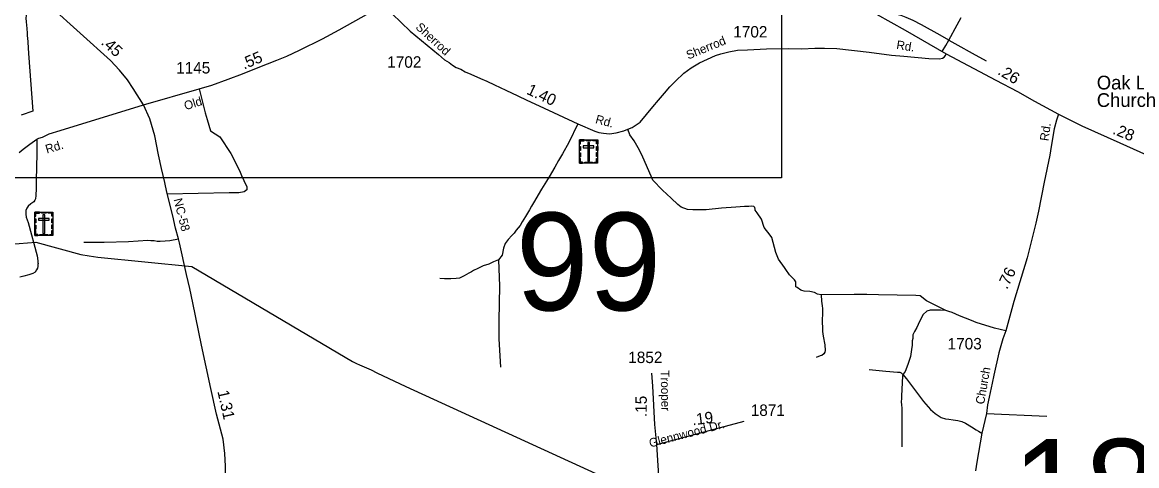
# Model space of a CAD drawing. Extents: x 2220236 to 2384410, y 720751 to 894131.
# Drawn here: x 2310420 to 2322567, y 798460 to 803299 of the extents above; entities that cross this region are included whole.
import ezdxf

# ---------------------------------------------------------------- set-up
doc = ezdxf.new("R2010")
doc.units = 0
doc.layers.add('Default', color=7, linetype='Continuous')

msp = doc.modelspace()

# ---------------------------------------------------------------- linework, layer by layer
at = {"layer": 'Default'}
for p, q in [((2320488, 800154), (2320276, 800260)), ((2317337, 798693), (2318288, 798946)), ((2320928, 799031), (2321588, 799000))]:
    msp.add_line(p, q, dxfattribs=at)
for points in [[(2299634, 818159), (2318694, 818159), (2318694, 801601), (2299634, 801601), (2299634, 818159)], [(2317821, 804902), (2317981, 804763), (2318073, 804676), (2318287, 804489), (2318417, 804388), (2318568, 804265), (2318690, 804181), (2318941, 803992), (2319151, 803835), (2319168, 803822), (2319323, 803703), (2319334, 803695), (2319425, 803624), (2319512, 803551), (2319539, 803528), (2319649, 803445), (2319695, 803414), (2319731, 803389), (2320044, 803212), (2320491, 802955)], [(2311741, 802399), (2311629, 802578), (2311566, 802672), (2311478, 802777), (2311381, 802883), (2310720, 803479), (2310124, 804025)], [(2310293, 803821), (2310437, 803690), (2310437, 803686), (2310444, 803599), (2310450, 803525), (2310450, 803515), (2310455, 803449), (2310461, 803374), (2310460, 803344), (2310463, 803305), (2310468, 803230), (2310472, 803182), (2310474, 803155), (2310479, 803088), (2310480, 803081), (2310489, 802957), (2310535, 802329), (2310407, 802287)], [(2310293, 803821), (2310437, 803690), (2310437, 803686), (2310444, 803599), (2310450, 803525), (2310450, 803515), (2310455, 803449), (2310461, 803374), (2310460, 803344), (2310463, 803305), (2310468, 803230), (2310472, 803182), (2310474, 803155), (2310479, 803088), (2310480, 803081), (2310489, 802957), (2310535, 802329), (2310407, 802287)], [(2311741, 802399), (2312348, 802573), (2312486, 802614), (2312663, 802678), (2312821, 802735), (2312992, 802806), (2313194, 802887), (2313303, 802931), (2313443, 802996), (2313693, 803117), (2313874, 803215), (2314355, 803487)], [(2314355, 803487), (2314647, 803202), (2314957, 802946), (2315023, 802890), (2315074, 802859), (2315111, 802832), (2315149, 802807), (2315199, 802787), (2315249, 802760), (2315308, 802731), (2315414, 802686), (2315483, 802655), (2315566, 802615), (2315690, 802560), (2315823, 802495), (2315921, 802449), (2316054, 802386), (2316474, 802189), (2316659, 802111), (2316704, 802098), (2316754, 802090), (2316820, 802083), (2316894, 802091), (2316978, 802115), (2317020, 802131), (2317068, 802151), (2317156, 802208), (2317294, 802376), (2317354, 802448), (2317419, 802524), (2317477, 802593), (2317540, 802658), (2317629, 802742), (2317710, 802803), (2317800, 802855), (2317887, 802898), (2317977, 802935), (2318035, 802953), (2318121, 802978), (2318215, 802996), (2318326, 803000), (2318530, 803008), (2318771, 803013), (2318918, 803010), (2319058, 803015), (2319164, 803018), (2319299, 803014), (2319651, 802973), (2319894, 802941), (2320030, 802930), (2320301, 802902), (2320418, 802900), (2320451, 802908), (2320470, 802920), (2320483, 802937), (2320491, 802955)], [(2320519, 803104), (2320425, 803158), (2320221, 803271), (2320129, 803317), (2320054, 803352), (2319998, 803373), (2319917, 803395), (2319811, 803417), (2319759, 803433), (2319733, 803440), (2319718, 803438), (2319706, 803429), (2319695, 803414)], [(2320519, 803104), (2320609, 803273), (2320652, 803352)], [(2320448, 802981), (2320486, 803047), (2320519, 803104)], [(2320519, 803104), (2320618, 803049), (2320773, 802963), (2320925, 802879)], [(2320491, 802955), (2321030, 802669), (2321267, 802542), (2321453, 802439), (2321713, 802297)], [(2312348, 802573), (2312373, 802471), (2312412, 802310), (2312434, 802239), (2312473, 802116), (2312574, 802050), (2312694, 801868)], [(2310387, 801879), (2310431, 801916), (2310501, 801968), (2310578, 802023), (2310600, 802034), (2310639, 802047), (2310713, 802080), (2310834, 802117), (2311741, 802399)], [(2312633, 797707), (2312634, 797807), (2312632, 798098), (2312632, 798282), (2312636, 798456), (2312626, 798594), (2312610, 798749), (2312537, 799024), (2312475, 799304), (2312374, 799774), (2312280, 800239), (2312245, 800394), (2312210, 800545), (2312134, 800893), (2312123, 800934), (2312090, 801053), (2312062, 801187), (2311995, 801444), (2311973, 801551), (2311936, 801702), (2311906, 801851), (2311864, 802060), (2311809, 802245), (2311741, 802399)], [(2321713, 802297), (2321693, 802232), (2321667, 802136), (2321633, 801942), (2321619, 801850), (2321559, 801555), (2321498, 801238), (2321467, 801108), (2321374, 800729), (2321229, 800253), (2321139, 799933), (2321108, 799846), (2321080, 799744), (2321070, 799718), (2321066, 799690), (2321009, 799448), (2320992, 799362), (2320958, 799207), (2320941, 799125), (2320928, 799031), (2320879, 798816), (2320823, 798497), (2320810, 798405)], [(2321713, 802297), (2321969, 802168), (2322383, 801984), (2322672, 801854), (2322938, 801765), (2323072, 801724)], [(2316474, 802189), (2316378, 801987), (2316309, 801863), (2316265, 801789), (2316225, 801719), (2316164, 801613), (2316134, 801564), (2316078, 801476), (2315992, 801327), (2315970, 801292), (2315948, 801252), (2315905, 801179), (2315869, 801123), (2315845, 801083), (2315804, 801029), (2315783, 800997), (2315756, 800971), (2315715, 800928), (2315685, 800886), (2315665, 800834), (2315652, 800758), (2315611, 800705)], [(2319126, 800325), (2319089, 800332), (2319055, 800349), (2319005, 800360), (2318943, 800366), (2318917, 800371), (2318907, 800375), (2318865, 800404), (2318851, 800413), (2318853, 800466), (2318837, 800489), (2318784, 800544), (2318744, 800601), (2318728, 800623), (2318661, 800714), (2318632, 800788), (2318590, 800949), (2318573, 800975), (2318507, 801059), (2318478, 801149), (2318431, 801219), (2318410, 801248), (2318409, 801258), (2318403, 801276), (2318395, 801288), (2318370, 801292), (2318338, 801290), (2318292, 801288), (2318197, 801283), (2318041, 801271), (2317875, 801251), (2317818, 801254), (2317758, 801254), (2317730, 801253), (2317669, 801256), (2317602, 801283), (2317565, 801309), (2317494, 801379), (2317398, 801466), (2317292, 801577), (2317273, 801618), (2317183, 801827), (2317157, 801883), (2317134, 801929), (2317089, 802004), (2317043, 802070), (2317020, 802131)], [(2310578, 802023), (2310580, 801865), (2310573, 801575), (2310571, 801493), (2310572, 801461), (2310569, 801433), (2310569, 801409), (2310564, 801371), (2310555, 801357), (2310544, 801341), (2310514, 801317), (2310483, 801294), (2310468, 801270), (2310459, 801246), (2310458, 801225), (2310459, 801206), (2310464, 801171), (2310483, 801113), (2310582, 800751), (2310590, 800695), (2310591, 800679), (2310592, 800666), (2310591, 800654), (2310588, 800635), (2310587, 800617), (2310576, 800599), (2310559, 800572), (2310536, 800557), (2310493, 800542), (2310436, 800528), (2310393, 800519)], [(2312694, 801868), (2312714, 801827), (2312743, 801765), (2312770, 801719), (2312795, 801664), (2312811, 801628), (2312834, 801572), (2312848, 801540), (2312866, 801506), (2312866, 801469), (2312839, 801447), (2312780, 801439), (2312674, 801437), (2311999, 801424)], [(2310111, 800864), (2310566, 800899), (2311059, 800764), (2311148, 800749), (2311242, 800736), (2312268, 800633), (2314019, 799598), (2314061, 799577), (2314097, 799559), (2314224, 799505), (2314286, 799475), (2314601, 799323), (2318782, 797407)], [(2311089, 800899), (2311314, 800901), (2311577, 800907), (2311789, 800921), (2311822, 800918), (2311857, 800916), (2311890, 800910), (2311922, 800912), (2311977, 800914), (2312027, 800918), (2312123, 800934)], [(2315611, 800705), (2315556, 800685), (2315507, 800658), (2315445, 800640), (2315387, 800611), (2315339, 800589), (2315317, 800576), (2315286, 800562), (2315237, 800533), (2315214, 800521), (2315184, 800508), (2315150, 800503), (2315090, 800501), (2315022, 800499), (2314971, 800503)], [(2315611, 800705), (2315621, 800418), (2315616, 800045), (2315614, 799845), (2315633, 799536)], [(2319126, 800325), (2319133, 800255), (2319138, 800203), (2319142, 800175), (2319141, 800103), (2319137, 800067), (2319141, 799926), (2319147, 799900), (2319149, 799875), (2319168, 799780), (2319171, 799718), (2319167, 799700), (2319155, 799682), (2319136, 799663), (2319116, 799659), (2319074, 799641)], [(2320276, 800260), (2320205, 800313), (2320161, 800318), (2319754, 800324), (2319624, 800329), (2319560, 800328), (2319487, 800328), (2319126, 800325)], [(2320488, 800154), (2320430, 800158), (2320396, 800158), (2320356, 800156), (2320317, 800156), (2320281, 800147), (2320241, 800110), (2320200, 800032), (2320172, 799969), (2320145, 799926), (2320127, 799888), (2320125, 799848), (2320121, 799821), (2320121, 799777), (2320114, 799729), (2320100, 799650), (2320072, 799563), (2320042, 799489), (2320020, 799459), (2320018, 799455)], [(2321139, 799933), (2321018, 799961), (2320818, 800023), (2320766, 800046), (2320635, 800096), (2320557, 800131), (2320520, 800142), (2320488, 800154)], [(2317337, 798693), (2317314, 798908), (2317293, 799328), (2317283, 799469)], [(2319651, 799508), (2319831, 799491), (2319959, 799482), (2319985, 799480), (2319999, 799475), (2320015, 799459), (2320018, 799455)], [(2320018, 799455), (2320014, 799437), (2320002, 799221), (2320004, 799201), (2320001, 799151), (2320005, 799131), (2320006, 799081), (2320008, 798665)], [(2320018, 799455), (2320056, 799409), (2320146, 799291), (2320243, 799162), (2320319, 799072), (2320371, 799028), (2320413, 798999), (2320434, 798985), (2320482, 798971), (2320521, 798966), (2320567, 798959), (2320618, 798955), (2320661, 798943), (2320701, 798925), (2320765, 798883), (2320816, 798853), (2320843, 798837), (2320879, 798816)], [(2317235, 797025), (2317209, 797364), (2317209, 797588), (2317208, 797651), (2317211, 797746), (2317216, 797796), (2317250, 797892), (2317308, 798016), (2317337, 798088), (2317352, 798145), (2317364, 798233), (2317337, 798693)]]:
    msp.add_lwpolyline(points, dxfattribs=at)
for points in [[(2316492, 802017), (2316691, 802017), (2316691, 801762), (2316492, 801762)], [(2316492, 801973), (2316504, 801973), (2316504, 802006), (2316544, 802006), (2316544, 802017), (2316492, 802017)], [(2316566, 802017), (2316618, 802017), (2316618, 802005), (2316566, 802005)], [(2316601, 801987), (2316583, 801987), (2316583, 801785), (2316601, 801785)], [(2316692, 801973), (2316680, 801973), (2316680, 802005), (2316640, 802005), (2316640, 802017), (2316692, 802017)], [(2316492, 801899), (2316492, 801942), (2316504, 801942), (2316504, 801899)], [(2316492, 801832), (2316492, 801875), (2316504, 801875), (2316504, 801832)], [(2316533, 801949), (2316533, 801930), (2316651, 801930), (2316651, 801949)], [(2316680, 801900), (2316680, 801944), (2316692, 801944), (2316692, 801900)], [(2316680, 801834), (2316680, 801878), (2316691, 801878), (2316691, 801834)], [(2316525, 801762), (2316525, 801774), (2316503, 801774), (2316503, 801814), (2316492, 801814), (2316492, 801762)], [(2316550, 801773), (2316635, 801773), (2316635, 801762), (2316550, 801762)], [(2316658, 801762), (2316658, 801773), (2316680, 801773), (2316680, 801814), (2316691, 801814), (2316691, 801762)], [(2310555, 801228), (2310754, 801228), (2310754, 800973), (2310555, 800973)], [(2310555, 801184), (2310566, 801184), (2310566, 801216), (2310607, 801216), (2310607, 801228), (2310555, 801228)], [(2310629, 801227), (2310681, 801227), (2310681, 801216), (2310629, 801216)], [(2310754, 801184), (2310743, 801184), (2310743, 801216), (2310702, 801216), (2310702, 801227), (2310754, 801227)], [(2310555, 801110), (2310555, 801153), (2310566, 801153), (2310566, 801110)], [(2310596, 801159), (2310596, 801141), (2310713, 801141), (2310713, 801159)], [(2310664, 801198), (2310645, 801198), (2310645, 800995), (2310664, 800995)], [(2310743, 801111), (2310743, 801154), (2310754, 801154), (2310754, 801111)], [(2310555, 801043), (2310555, 801086), (2310566, 801086), (2310566, 801043)], [(2310588, 800973), (2310588, 800984), (2310566, 800984), (2310566, 801025), (2310555, 801025), (2310555, 800973)], [(2310612, 800984), (2310697, 800984), (2310697, 800973), (2310612, 800973)], [(2310721, 800973), (2310721, 800984), (2310743, 800984), (2310743, 801025), (2310754, 801025), (2310754, 800973)], [(2310743, 801045), (2310743, 801088), (2310754, 801088), (2310754, 801045)]]:
    msp.add_lwpolyline(points, close=True, dxfattribs=at)

# ---------------------------------------------------------------- texts
for s, height, rotation, p in [('Sherrod', 95, 317.3398, (2314700, 803236)), ('.45', 125, 317.9255, (2311270, 803067)), ('Sherrod', 95, 22.3117, (2317680, 802892)), ('Rd.', 95, 351.1554, (2319943, 803009)), ('.55', 125, 23.1179, (2312837, 802782)), ('.26', 125, 329.2371, (2321043, 802737)), ('1.40', 125, 334.8481, (2315908, 802521)), ('Old', 95, 17.0833, (2312200, 802339)), ('Rd.', 95, 344.6822, (2316660, 802200)), ('Rd.', 95, 81.9617, (2321604, 801999)), ('.28', 125, 337.872, (2322296, 802085)), ('Rd.', 95, 16.4017, (2310688, 801866)), ('NC-58', 95, 284.1853, (2312068, 801366)), ('.76', 125, 64.0156, (2321154, 800377)), ('Church', 95, 80.1406, (2320903, 799124)), ('Trooper', 95, 271.1152, (2317378, 799500)), ('1.31', 125, 282.5923, (2312546, 799271)), ('.15', 125, 90.0539, (2317227, 798991)), ('.19', 125, 7.1853, (2317727, 798900)), ('Glennwood Dr.', 95, 14.7604, (2317265, 798658))]:
    msp.add_text(s, height=height, rotation=rotation, dxfattribs=at).set_placement(p)
for s, height, p in [('1702', 125, (2318170, 803133)), ('1702', 125, (2314398, 802803)), ('1145', 125, (2312097, 802740)), ('Oak Level', 150, (2322132, 802566)), ('Church', 150, (2322132, 802375)), ('99', 1066.3, (2315799, 800155)), ('1703', 125, (2320506, 799729)), ('1852', 125, (2317025, 799580)), ('1871', 125, (2318360, 799003)), ('183', 1066.3, (2321213, 797685))]:
    msp.add_text(s, height=height, dxfattribs=at).set_placement(p)

doc.saveas('drawing.dxf')
